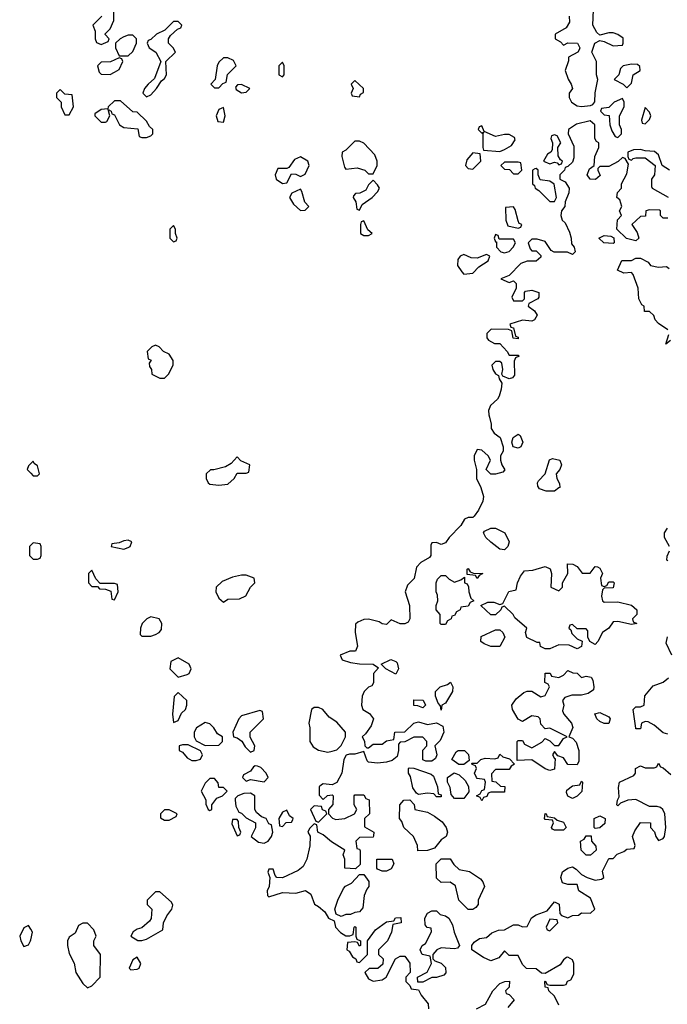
# Model space of a CAD drawing. Header units: inches. Extents: x 2701323 to 2964515, y 494916 to 722124.
# Tile 258 of 656: x 2819951 to 2822808, y 607410 to 611754. Entities that reach past the tile are written whole.
import ezdxf

# ---------------------------------------------------------------- set-up
doc = ezdxf.new("R2010")
doc.units = ezdxf.units.IN
doc.header["$MEASUREMENT"] = 0
for name, color, linetype in [('C8610', 7, 'Continuous'), ('C8620', 7, 'Continuous'), ('C8621', 7, 'Continuous')]:
    doc.layers.add(name, color=color, linetype=linetype)

msp = doc.modelspace()

# ---------------------------------------------------------------- linework, layer by layer
at = {"layer": 'C8610', "color": 2, "elevation": 2}
for points in [[(2820000, 609796), (2819990, 609786), (2819984.7, 609770), (2820000, 609753.1)], [(2820000, 609436), (2819994, 609430), (2819994, 609390), (2820000, 609384)], [(2820000, 607741.3), (2819990, 607758), (2819970, 607748), (2819951, 607710), (2819956, 607690), (2819970, 607664.7), (2819990, 607672), (2819999, 607690), (2820000, 607694.2)]]:
    msp.add_lwpolyline(points, dxfattribs=at)
at = {"layer": 'C8620', "color": 2, "elevation": 2}
for points in [[(2822023.2, 610000), (2822031, 609970), (2822031.3, 609950), (2822044.7, 609930), (2822071.3, 609910), (2822084.7, 609870), (2822084.7, 609850), (2822072, 609830), (2822072, 609810), (2822078, 609790), (2822091.3, 609768.7), (2822082, 609758), (2822050, 609748.7), (2822029.1, 609749.1), (2822008.7, 609770), (2822028, 609810), (2822018, 609830), (2821990, 609855.3), (2821970, 609858), (2821956, 609830), (2821956, 609810), (2821966, 609770), (2821966.8, 609730), (2821986, 609690), (2821998, 609650), (2821994, 609630), (2821976, 609590), (2821956, 609564), (2821950, 609558), (2821930, 609558), (2821914, 609550), (2821896.9, 609523.1), (2821846, 609470), (2821830, 609446), (2821810, 609438), (2821790, 609448), (2821770, 609446), (2821764.7, 609435.3), (2821764.7, 609390), (2821758.8, 609381.2), (2821721.4, 609358.6), (2821702, 609338), (2821690.7, 609289.3), (2821661.4, 609258.6), (2821651.3, 609230), (2821671.1, 609168.9), (2821672, 609110), (2821664.7, 609095.3), (2821650, 609088.7), (2821630, 609088), (2821590, 609106), (2821570, 609086), (2821550, 609088), (2821537.2, 609097.2), (2821490, 609108.7), (2821470, 609108), (2821443.6, 609096.4), (2821432.7, 609087.3), (2821431.3, 609050), (2821442, 608990), (2821432.7, 608967.3), (2821407.3, 608967.3), (2821364.7, 608950), (2821374, 608930), (2821410, 608918), (2821450, 608912), (2821511.1, 608911.1), (2821534, 608894), (2821512, 608870), (2821512, 608828), (2821504.7, 608815.3), (2821490, 608809), (2821471, 608790), (2821462, 608770), (2821458.8, 608730), (2821464.7, 608710), (2821493.7, 608693.7), (2821511.3, 608670), (2821501, 608639), (2821476.9, 608603.1), (2821462, 608590), (2821471.6, 608571.6), (2821474, 608550), (2821482, 608542), (2821490, 608542), (2821510, 608558), (2821550, 608558), (2821570, 608572), (2821602, 608578), (2821606, 608610), (2821650, 608612), (2821690, 608651), (2821710, 608656), (2821750, 608644.7), (2821790, 608652), (2821817.3, 608637.3), (2821822.8, 608610), (2821806.8, 608573.2), (2821782, 608550), (2821792, 608510), (2821785.4, 608494.6), (2821770, 608482), (2821743.1, 608483.1), (2821729, 608489), (2821729.1, 608530.9), (2821748, 608550), (2821748, 608570), (2821730, 608588), (2821690, 608588), (2821650, 608568), (2821630, 608566), (2821622, 608558), (2821622.8, 608530), (2821616, 608504), (2821594.4, 608485.6), (2821570, 608479), (2821530, 608474), (2821490, 608478), (2821484, 608484), (2821470, 608526), (2821430, 608514), (2821406, 608514), (2821391.1, 608508.9), (2821381, 608490), (2821372, 608430), (2821350.9, 608389.1), (2821330, 608378), (2821290, 608382), (2821282, 608378), (2821272, 608370), (2821272.7, 608332.7), (2821290, 608314), (2821308.4, 608331.6), (2821330, 608334), (2821334, 608330), (2821332, 608292), (2821314, 608270), (2821314, 608250), (2821331.6, 608231.6), (2821346, 608226), (2821386, 608230), (2821428, 608250), (2821438, 608270), (2821426, 608290), (2821426, 608330), (2821430, 608334), (2821470, 608334), (2821478, 608318), (2821492.7, 608312.7), (2821494, 608250), (2821472, 608230), (2821472.7, 608192.7), (2821514, 608170), (2821512.7, 608152.7), (2821510, 608148), (2821450, 608146), (2821434, 608130), (2821438, 608098), (2821450, 608094), (2821452.7, 608087.3), (2821452.7, 608027.3), (2821432, 608008), (2821386, 608010), (2821386, 608050), (2821378, 608070), (2821386, 608090), (2821326.6, 608126.6), (2821290, 608158), (2821266, 608170), (2821262, 608202), (2821250, 608206), (2821230, 608186), (2821222, 608170), (2821232, 608152), (2821230.9, 608109.1), (2821218, 608050), (2821202, 608018), (2821179.8, 608000.2), (2821110, 607968.7), (2821086, 607970), (2821078, 607978), (2821070, 608006), (2821050, 608006), (2821046.4, 607993.6), (2821054, 607970), (2821051, 607930), (2821042.8, 607910), (2821044.7, 607890), (2821050, 607884.7), (2821110, 607902.8), (2821170, 607901), (2821212, 607912), (2821236, 607896), (2821251.6, 607851.6), (2821270, 607842), (2821298, 607818), (2821314, 607790), (2821338, 607778), (2821344.7, 607750), (2821366.4, 607726.4), (2821390, 607712), (2821407.3, 607712.7), (2821422, 607718), (2821426, 607750), (2821430, 607754), (2821434, 607750), (2821434, 607710), (2821438, 607698), (2821454, 607690), (2821454, 607670), (2821450, 607666), (2821442, 607682), (2821430, 607686), (2821398, 607682), (2821394, 607650), (2821404.7, 607644.7), (2821419.6, 607619.6), (2821434, 607610), (2821438, 607598), (2821450, 607594), (2821486, 607630), (2821486, 607690), (2821521.2, 607738.8), (2821570, 607774), (2821602, 607778), (2821608.4, 607791.6), (2821632.7, 607792.7), (2821634, 607770), (2821598, 607762), (2821592, 607728), (2821574, 607690), (2821534, 607650), (2821534, 607630), (2821554, 607610), (2821552.7, 607587.3), (2821531.3, 607568.7), (2821492.7, 607567.3), (2821474, 607550), (2821490, 607522), (2821510, 607512), (2821550, 607518), (2821568, 607530), (2821608.9, 607611.1), (2821630, 607622), (2821650, 607622), (2821671.6, 607591.6), (2821674, 607550), (2821654, 607530), (2821654, 607510), (2821672.7, 607492.7), (2821678, 607478), (2821710, 607474), (2821722, 607450), (2821752.7, 607412.7), (2821754, 607390)], [(2820000, 609753.1), (2820010, 609742), (2820030, 609742), (2820038, 609750), (2820030, 609786), (2820015.3, 609795.3), (2820010, 609806), (2820000, 609796)], [(2822818, 609430), (2822795.3, 609470), (2822795.3, 609490), (2822809, 609511)], [(2820000, 609384), (2820010, 609374), (2820030, 609374), (2820042, 609378), (2820046, 609390), (2820046, 609430), (2820042, 609442), (2820010, 609446), (2820000, 609436)], [(2822810, 609366), (2822806, 609370), (2822807.3, 609387.3), (2822818, 609410)], [(2822828, 608950), (2822803.1, 609003.1), (2822809.2, 609030.8)], [(2822810, 608602), (2822790, 608608), (2822750, 608642), (2822723.6, 608656.4), (2822710, 608658), (2822694, 608650), (2822690, 608626), (2822670, 608626), (2822668.9, 608628.9), (2822658, 608710), (2822670, 608722), (2822690, 608722), (2822706, 608730), (2822709, 608771), (2822745.2, 608814.8), (2822790, 608831.3), (2822814, 608850)], [(2822330, 607406), (2822310, 607446), (2822286, 607470), (2822282, 607482), (2822270, 607486), (2822268, 607510), (2822270, 607514), (2822278, 607498), (2822290, 607494), (2822350, 607494), (2822362, 607498), (2822367.3, 607512.7), (2822382, 607518), (2822396.4, 607543.6), (2822395.3, 607590), (2822390, 607606), (2822370, 607618), (2822363.6, 607616.4), (2822350, 607606), (2822336, 607584), (2822270, 607546), (2822252.7, 607547.3), (2822230, 607566), (2822187.3, 607567.3), (2822170, 607586), (2822150, 607626), (2822110, 607626), (2822090, 607646), (2822064.7, 607615.3), (2822030, 607602), (2821997.2, 607617.2), (2821946, 607650), (2821946, 607670), (2821956.4, 607683.6), (2821980.4, 607699.6), (2822010, 607704.7), (2822034.6, 607725.4), (2822063.1, 607736.9), (2822090, 607738), (2822130, 607761), (2822150, 607761), (2822170, 607752), (2822190, 607754), (2822209, 607791), (2822230, 607804.7), (2822278, 607822), (2822310, 607862), (2822331.6, 607851.6), (2822334, 607810), (2822342, 607802), (2822370, 607792), (2822390, 607802), (2822416.4, 607803.6), (2822430, 607814), (2822470, 607812), (2822488, 607830), (2822470, 607878), (2822418, 607910), (2822410, 607938), (2822370, 607939), (2822345.2, 607945.2), (2822339, 607970), (2822345.6, 607994.4), (2822369, 608011), (2822390, 608016), (2822406.4, 608006.4), (2822430, 607982), (2822454, 607970), (2822490, 607958), (2822518, 607962), (2822528, 607970), (2822523.1, 607996.9), (2822550, 608054), (2822570, 608054), (2822587.3, 608072.7), (2822616.4, 608083.6), (2822630, 608094), (2822662, 608098), (2822666, 608110), (2822655.3, 608150), (2822664.7, 608175.3), (2822690, 608212), (2822734, 608210), (2822734, 608190), (2822751.6, 608171.6), (2822758, 608150), (2822770, 608132), (2822790, 608142), (2822795.3, 608150), (2822802, 608190), (2822798, 608250), (2822788, 608270), (2822778, 608278), (2822763.1, 608283.1), (2822730, 608282), (2822670, 608313.2), (2822634, 608310), (2822602, 608298), (2822590, 608286), (2822586, 608290), (2822588, 608310), (2822595.3, 608324.7), (2822593.6, 608366.4), (2822598, 608390), (2822660.4, 608419.6), (2822668, 608430), (2822668, 608450), (2822690, 608462), (2822710, 608454), (2822750, 608454), (2822762, 608458), (2822770, 608474), (2822778, 608458), (2822790, 608454), (2822823.6, 608423.6)], [(2820000, 607694.2), (2820008, 607728), (2820000, 607741.3)], [(2821966, 607390), (2822006, 607410), (2822038, 607470), (2822070, 607502), (2822091.3, 607511.3), (2822111.6, 607511.6), (2822110, 607486), (2822094, 607470), (2822098, 607458), (2822110, 607454), (2822132, 607430), (2822104.7, 607395.3)]]:
    msp.add_lwpolyline(points, dxfattribs=at)
for points in [[(2822150, 609864), (2822128.9, 609868.9), (2822122, 609890), (2822128.7, 609910), (2822150, 609924.7), (2822159.8, 609919.8), (2822171, 609890), (2822162, 609870)], [(2820910, 609826), (2820884.7, 609795.3), (2820858.8, 609781.2), (2820807.3, 609767.3), (2820792.7, 609767.3), (2820774, 609750), (2820774, 609730), (2820782, 609710), (2820790, 609704.7), (2820830, 609701), (2820870, 609704.7), (2820898, 609730), (2820910, 609754), (2820950, 609754), (2820962, 609758), (2820966, 609790), (2820927.3, 609807.3)], [(2822273.6, 609673.6), (2822244.7, 609684.7), (2822236.4, 609696.4), (2822235.3, 609710), (2822240.2, 609719.8), (2822268.7, 609750), (2822288.4, 609811.6), (2822302, 609818), (2822334, 609810), (2822342, 609790), (2822334, 609770), (2822318, 609750), (2822321, 609730), (2822332.7, 609707.3), (2822334, 609690), (2822330, 609688), (2822310, 609674)], [(2822090, 609415.3), (2822070, 609418), (2822029.1, 609449.1), (2822008, 609470), (2821998, 609490), (2822002, 609498), (2822030, 609511.3), (2822050, 609511.3), (2822092, 609490), (2822111.3, 609450), (2822104.7, 609430)], [(2820430, 609458), (2820410, 609455.3), (2820390, 609446), (2820358, 609442), (2820354, 609430), (2820410, 609418), (2820430, 609424.7), (2820438, 609430), (2820446, 609450)], [(2822432.7, 609312.7), (2822467.3, 609312.7), (2822490, 609342), (2822499.6, 609339.6), (2822510, 609334), (2822522, 609310), (2822514, 609290), (2822518, 609258), (2822530, 609254), (2822542, 609258), (2822550, 609274), (2822570, 609274), (2822574, 609270), (2822570, 609248), (2822530, 609246), (2822522, 609238), (2822518, 609210), (2822522, 609190), (2822530, 609184.7), (2822590, 609186), (2822650.8, 609170.8), (2822674, 609150), (2822674, 609130), (2822654, 609110), (2822658, 609098), (2822674, 609090), (2822650, 609086), (2822590, 609099), (2822570, 609098), (2822550.8, 609069.2), (2822522, 609050), (2822502, 609010), (2822490, 608998), (2822466, 609010), (2822458, 609030), (2822458, 609058), (2822450, 609066), (2822410, 609066), (2822390, 609086), (2822378, 609082), (2822374, 609070), (2822382, 609062), (2822386.4, 609046.4), (2822410, 609022), (2822432.7, 609012.7), (2822430, 608988), (2822410, 608978), (2822374.6, 608994.6), (2822330, 608995.3), (2822290, 608978), (2822270, 608978), (2822248.9, 608988.9), (2822246, 609006), (2822234, 609006), (2822188.9, 609028.9), (2822182, 609050), (2822188, 609070), (2822135.3, 609115.3), (2822128, 609130), (2822090, 609166), (2822078, 609162), (2822074, 609150), (2822050, 609128), (2822030, 609128), (2821986, 609170), (2822016.4, 609183.6), (2822043.6, 609183.6), (2822070, 609174), (2822082, 609178), (2822108.9, 609231.1), (2822142, 609238), (2822148, 609270), (2822160.4, 609299.6), (2822178, 609322), (2822214.6, 609325.4), (2822270, 609342), (2822291.3, 609331.3), (2822298, 609310), (2822294, 609250), (2822330, 609234), (2822346, 609250), (2822346, 609270), (2822368.7, 609310), (2822367.3, 609352.7), (2822391.6, 609351.6), (2822410, 609342)], [(2820270, 609326), (2820254, 609310), (2820254, 609270), (2820270, 609254), (2820294, 609254), (2820303.6, 609243.6), (2820330, 609242), (2820352.7, 609232.7), (2820358, 609198), (2820370, 609194), (2820386, 609230), (2820382, 609262), (2820370, 609266), (2820306, 609266), (2820287.3, 609287.3)], [(2820950, 609304), (2820930, 609304), (2820890, 609294), (2820844.5, 609275.5), (2820818, 609250), (2820816, 609230), (2820830, 609202), (2820850, 609184.7), (2820870, 609198), (2820920.4, 609199.6), (2820948.4, 609211.6), (2820969.1, 609250.9), (2820988, 609270), (2820986, 609290)], [(2821870, 609272), (2821898, 609282), (2821914, 609294), (2821914, 609270), (2821924.7, 609264.7), (2821931.6, 609251.6), (2821932, 609230), (2821942, 609202), (2821954, 609190), (2821938, 609182), (2821930, 609166), (2821898, 609162), (2821894, 609150), (2821878, 609142), (2821870, 609126), (2821858, 609122), (2821854, 609110), (2821838, 609102), (2821830, 609086), (2821810, 609086), (2821806, 609090), (2821806, 609130), (2821788, 609150), (2821788, 609170), (2821795.3, 609190), (2821794.6, 609214.6), (2821788.7, 609230), (2821788.9, 609268.9), (2821794.6, 609285.4), (2821810, 609302), (2821830, 609302), (2821845.4, 609285.4)], [(2821970, 609288), (2821962, 609302), (2821926, 609306), (2821926, 609330), (2821930, 609332), (2821938, 609318), (2821952.7, 609312.7), (2821994, 609310), (2821978, 609302)], [(2820530, 609119), (2820512, 609110), (2820492, 609090), (2820484.7, 609070), (2820482, 609042), (2820490, 609034), (2820530, 609034), (2820550, 609042), (2820566, 609050), (2820576.4, 609063.6), (2820578, 609090), (2820566, 609110)], [(2822030, 608988.7), (2822000.4, 609000.4), (2821986, 609010), (2821987.3, 609032.7), (2822050, 609062), (2822070, 609062), (2822082, 609050), (2822091.3, 609030), (2822070, 608988.7)], [(2820650, 608938), (2820618, 608922), (2820614, 608890), (2820650, 608854), (2820690, 608864.7), (2820698, 608870), (2820708, 608890), (2820698, 608910)], [(2821610, 608866), (2821566, 608890), (2821546, 608910), (2821588.9, 608931.1), (2821610, 608922), (2821616, 608916), (2821622, 608890)], [(2822430, 608852), (2822450, 608858), (2822472.7, 608852.7), (2822479.6, 608839.6), (2822484.7, 608810), (2822482, 608798), (2822458.8, 608781.2), (2822430, 608774), (2822386.4, 608773.6), (2822356.9, 608763.1), (2822346, 608750), (2822352, 608730), (2822345.4, 608705.4), (2822352, 608690), (2822386, 608650), (2822390.9, 608630.9), (2822374, 608590), (2822390, 608584.7), (2822406.4, 608566.4), (2822418, 608530), (2822418, 608482), (2822410, 608466), (2822370, 608468), (2822350, 608498), (2822326, 608506), (2822310, 608526), (2822302, 608510), (2822310, 608494), (2822314, 608494), (2822310, 608448), (2822290, 608442), (2822269.3, 608449.3), (2822210, 608488), (2822146, 608486), (2822146, 608570), (2822150, 608574), (2822170, 608574), (2822178, 608558), (2822210, 608542), (2822254, 608566), (2822270, 608582), (2822290, 608572), (2822310, 608552), (2822330, 608552), (2822350, 608582), (2822366, 608590), (2822290, 608628), (2822270, 608626), (2822250, 608646), (2822248, 608670), (2822239, 608679), (2822210, 608682), (2822170, 608658), (2822150, 608668), (2822126, 608710), (2822122, 608730), (2822142, 608758), (2822174.6, 608785.4), (2822190, 608792), (2822210, 608792), (2822250, 608766), (2822270, 608772), (2822288.7, 608810), (2822282, 608822), (2822268, 608830), (2822269.1, 608870.9), (2822291.1, 608871.1), (2822298, 608858), (2822330, 608852), (2822350, 608862), (2822370, 608882), (2822392, 608872), (2822410, 608871.3)], [(2821810, 608708), (2821807.3, 608727.3), (2821798, 608738), (2821786, 608770), (2821786, 608790), (2821806, 608810), (2821839, 608821), (2821851.1, 608831.1), (2821862, 608810), (2821861, 608790), (2821830, 608738), (2821814, 608730)], [(2820650, 608786), (2820632.7, 608767.3), (2820624.7, 608690), (2820630, 608654), (2820650, 608662), (2820665.2, 608694.8), (2820682, 608710), (2820688, 608730), (2820688, 608750)], [(2821730, 608718), (2821707.3, 608727.3), (2821690, 608728), (2821690, 608754), (2821731.3, 608751.3), (2821742, 608730)], [(2821010, 608706), (2820930, 608682), (2820918, 608670), (2820892, 608610), (2820894, 608590), (2820910, 608586), (2820931.1, 608571.1), (2820946.4, 608546.4), (2820970, 608522), (2820986, 608530), (2820988, 608550), (2820968.4, 608588.4), (2820968, 608610), (2821026, 608670), (2821022, 608702)], [(2821270, 608719), (2821250, 608719), (2821238, 608710), (2821226, 608650), (2821231.3, 608630), (2821231, 608570), (2821246, 608546), (2821270, 608531), (2821310, 608522.8), (2821330, 608526.8), (2821350, 608532), (2821368.9, 608551.1), (2821388.7, 608590), (2821388.7, 608610), (2821350, 608655.3), (2821316.4, 608676.4), (2821288, 608710)], [(2822530, 608648.7), (2822510, 608658), (2822498, 608670), (2822489.1, 608690.9), (2822510, 608698), (2822550, 608678), (2822556, 608670), (2822550, 608649)], [(2820770, 608654), (2820731.3, 608630), (2820721, 608610), (2820721, 608590), (2820730, 608572), (2820770, 608552), (2820830, 608554), (2820846, 608570), (2820846, 608590), (2820823.1, 608603.1), (2820808, 608630), (2820790, 608648)], [(2820670, 608555.3), (2820654, 608550), (2820654, 608530), (2820670, 608522), (2820690, 608498), (2820710, 608486), (2820730, 608486), (2820748.4, 608491.6), (2820758, 608510), (2820748.4, 608528.4), (2820694.6, 608554.6)], [(2821910, 608468), (2821888.4, 608468.4), (2821858, 608490), (2821876.4, 608523.6), (2821886, 608530), (2821914, 608530), (2821931.6, 608511.6), (2821934, 608486)], [(2821990, 608308), (2821982, 608322), (2821966, 608330), (2821982, 608338), (2821990, 608354), (2822002, 608358), (2822006, 608390), (2822002, 608402), (2821970, 608406), (2821966, 608410), (2821958, 608430), (2821966, 608450), (2821962, 608462), (2821947.3, 608467.3), (2821946, 608474), (2821970, 608474), (2821986, 608490), (2822004.7, 608495.3), (2822047.3, 608492.7), (2822062, 608498), (2822070, 608514), (2822082, 608502), (2822112.7, 608492.7), (2822134, 608470), (2822119.6, 608460.4), (2822110, 608446), (2822050, 608446), (2822032.7, 608427.3), (2822034, 608394), (2822051.6, 608391.6), (2822072.7, 608372.7), (2822091.3, 608371.3), (2822090, 608346), (2822030, 608346), (2822018, 608342), (2822012.7, 608327.3), (2821998, 608322)], [(2820990, 608462), (2820982.8, 608457.2), (2820970, 608438), (2820938, 608422), (2820934, 608410), (2820950, 608394), (2820970, 608402), (2821030, 608392), (2821048, 608410), (2821038, 608430), (2821014.6, 608454.6), (2821000.4, 608460.4)], [(2821790, 608326), (2821778, 608338), (2821750, 608342), (2821710, 608335.3), (2821701.2, 608341.2), (2821685.2, 608365.2), (2821675.3, 608415.3), (2821666, 608430), (2821666, 608450), (2821670, 608454), (2821690, 608452), (2821766, 608426), (2821776.9, 608416.9), (2821794, 608370), (2821798, 608338), (2821810, 608334), (2821810, 608326)], [(2821870, 608318), (2821855.3, 608335.3), (2821850, 608366), (2821838, 608390), (2821838, 608410), (2821868.4, 608431.6), (2821890, 608422), (2821916.9, 608396.9), (2821931.6, 608371.6), (2821932, 608348), (2821910, 608318)], [(2820810, 608406), (2820790, 608406), (2820770, 608386), (2820752, 608350), (2820771.6, 608311.6), (2820772.7, 608292.7), (2820782, 608270), (2820790, 608264.7), (2820798, 608270), (2820798, 608290), (2820821.2, 608318.8), (2820846, 608330), (2820866, 608350), (2820850, 608366), (2820830, 608366), (2820827.3, 608387.3)], [(2822390, 608318), (2822370, 608328), (2822364, 608344), (2822365.2, 608354.8), (2822390, 608374), (2822422, 608378), (2822430, 608394), (2822434, 608390), (2822431.6, 608348.4), (2822410, 608328)], [(2820970, 608342), (2820939.6, 608340.4), (2820914, 608330), (2820902, 608318), (2820902, 608310), (2820904.7, 608284.7), (2820918, 608258), (2820930, 608254), (2820950, 608232), (2820992, 608210), (2820991.1, 608188.9), (2820972, 608150), (2821005.2, 608125.2), (2821030, 608121), (2821048, 608130), (2821062, 608150), (2821068, 608170), (2821062, 608202), (2821050, 608206), (2821038, 608230), (2821017.2, 608237.2), (2820996, 608256), (2820989, 608270), (2820988, 608330)], [(2821707.3, 608087.3), (2821706, 608110), (2821688, 608150), (2821646, 608190), (2821636.4, 608216.4), (2821626, 608230), (2821628, 608290), (2821646, 608310), (2821671.6, 608311.6), (2821691.6, 608291.6), (2821694, 608270), (2821750, 608258), (2821780.7, 608240.7), (2821814.8, 608214.8), (2821832, 608190), (2821838, 608170), (2821832, 608150), (2821810, 608135.3), (2821781, 608099), (2821750, 608088.7)], [(2820610, 608268), (2820590, 608268), (2820572, 608250), (2820572.7, 608232.7), (2820590, 608222), (2820610, 608222), (2820642, 608238), (2820646, 608250)], [(2821130, 608266), (2821110, 608258), (2821094, 608230), (2821098, 608198), (2821110, 608194), (2821127.3, 608212.7), (2821150, 608214), (2821156.4, 608223.6), (2821158, 608230), (2821142, 608242)], [(2821250, 608286), (2821234, 608270), (2821258, 608218), (2821270, 608214), (2821306, 608250), (2821302, 608262), (2821287.3, 608267.3), (2821282, 608282)], [(2822310, 608178), (2822302, 608182), (2822298, 608190), (2822306, 608210), (2822302, 608222), (2822270, 608226), (2822266, 608230), (2822268.9, 608251.1), (2822274, 608250), (2822278, 608238), (2822310, 608232), (2822322, 608222), (2822350, 608214), (2822362, 608190), (2822350, 608178)], [(2820910, 608226), (2820890, 608226), (2820886.4, 608206.4), (2820910, 608154), (2820922, 608158), (2820926, 608170), (2820918, 608190), (2820916.4, 608216.4)], [(2822490, 608186), (2822486, 608190), (2822486, 608230), (2822510, 608242), (2822534, 608230), (2822532.7, 608207.3), (2822510, 608188)], [(2822450, 608068), (2822428.7, 608090), (2822426, 608130), (2822442, 608138), (2822450, 608154), (2822472.7, 608152.7), (2822474, 608130), (2822492.7, 608107.3), (2822494, 608090), (2822470, 608068)], [(2821550, 607998), (2821530, 608006), (2821526, 608010), (2821526, 608050), (2821594, 608050), (2821602, 608030), (2821590, 608008), (2821570, 607998)], [(2821950, 607828), (2821930, 607828.7), (2821889.2, 607869.2), (2821873.2, 607933.2), (2821850, 607948.7), (2821810, 607948), (2821790, 607966), (2821788.7, 608030), (2821810, 608052), (2821850, 608052), (2821867.1, 608027.1), (2821890, 608004.7), (2821935.3, 607995.3), (2821983.6, 607963.6), (2821994, 607950), (2822002, 607930), (2821974, 607870), (2821974, 607850), (2821963.6, 607836.4)], [(2821370, 607798), (2821347.3, 607807.3), (2821342, 607830), (2821354, 607870), (2821379, 607921), (2821389, 607931), (2821415.5, 607944.5), (2821450, 607982), (2821470, 607982), (2821491.6, 607951.6), (2821492, 607930), (2821482, 607918), (2821471.3, 607890), (2821464.7, 607835.3), (2821450, 607818), (2821430, 607815.3), (2821410, 607806), (2821390, 607806)], [(2820570, 607906), (2820550, 607906), (2820514, 607870), (2820514, 607850), (2820534, 607830), (2820531.6, 607788.4), (2820523.6, 607776.4), (2820490, 607748), (2820470, 607742), (2820452, 607730), (2820442, 607710), (2820471.6, 607691.6), (2820490, 607691.3), (2820510, 607698), (2820582, 607738), (2820586, 607770), (2820600.2, 607799.8), (2820622, 607830), (2820627.3, 607847.3), (2820620.4, 607860.4)], [(2821870, 607655.3), (2821810, 607659), (2821792, 607650), (2821774, 607630), (2821774, 607610), (2821782, 607602), (2821810, 607592), (2821830, 607572), (2821831.6, 607548.4), (2821822, 607538), (2821790, 607528.7), (2821770, 607528), (2821730, 607508), (2821707.3, 607507.3), (2821706, 607530), (2821748.4, 607551.6), (2821768, 607590), (2821762, 607622), (2821726, 607630), (2821718, 607650), (2821726, 607670), (2821742, 607678), (2821768, 607730), (2821766, 607746), (2821748.4, 607748.4), (2821740.4, 607760.4), (2821738, 607790), (2821750, 607812), (2821770, 607822), (2821790, 607822), (2821806, 607806), (2821830, 607801), (2821844.7, 607790), (2821860.7, 607760.7), (2821868.2, 607728.2), (2821892, 607670), (2821882, 607658)], [(2822290, 607786), (2822274, 607750), (2822278, 607738), (2822290, 607734), (2822326, 607770), (2822322, 607782)], [(2820250, 607768), (2820230, 607768), (2820210, 607758), (2820196, 607724), (2820170, 607706), (2820162, 607690), (2820162, 607670), (2820170, 607634), (2820191.6, 607591.6), (2820198, 607550), (2820230, 607502), (2820250, 607482), (2820270, 607492), (2820306, 607530), (2820308, 607630), (2820278, 607670), (2820278, 607690), (2820288, 607710), (2820278, 607738)], [(2820470, 607618), (2820450, 607606), (2820434, 607570), (2820442, 607562), (2820470, 607564.7), (2820478, 607570), (2820486, 607590)]]:
    msp.add_lwpolyline(points, close=True, dxfattribs=at)
at = {"layer": 'C8621', "color": 2, "elevation": 2}
for points in [[(2820314, 611770), (2820274, 611730), (2820283.6, 611703.6), (2820284.7, 611670), (2820290, 611654), (2820310, 611644.7), (2820342, 611658), (2820346, 611670), (2820328.4, 611688.4), (2820328.4, 611691.6), (2820350, 611714), (2820366, 611750), (2820366, 611790)], [(2822374.8, 611770), (2822376.8, 611743.2), (2822362, 611718), (2822314, 611690), (2822314, 611670), (2822336.9, 611656.9), (2822350, 611642), (2822370, 611652), (2822412, 611650), (2822422, 611630), (2822419.6, 611620.4), (2822414, 611610), (2822372, 611588), (2822372, 611572), (2822358, 611530), (2822370.9, 611490.9), (2822384.7, 611470), (2822390.7, 611450.7), (2822376, 611430), (2822376, 611410), (2822386, 611390), (2822410, 611374), (2822430, 611370.7), (2822470, 611376), (2822480.4, 611379.6), (2822489, 611391), (2822489.4, 611430.6), (2822502, 611490), (2822495.3, 611510), (2822495.3, 611570), (2822475.3, 611610), (2822488, 611650), (2822510, 611662), (2822530, 611658), (2822570, 611638), (2822610, 611642), (2822614, 611650), (2822612.9, 611672.9), (2822590, 611688.7), (2822570, 611695.3), (2822550, 611695.3), (2822510, 611686), (2822498, 611698), (2822479, 611730), (2822483.1, 611796.9)], [(2822810, 610878), (2822790, 610878), (2822778, 610890), (2822778, 610910), (2822773.6, 610913.6), (2822730, 610915.3), (2822714, 610910), (2822712.7, 610887.3), (2822690, 610886), (2822652, 610850), (2822675.3, 610815.3), (2822682, 610790), (2822670, 610778), (2822628.7, 610788.7), (2822586, 610830), (2822588.9, 610871.1), (2822606, 610890), (2822598, 610910), (2822608, 610930), (2822599, 610959), (2822586, 610970), (2822588.4, 610991.6), (2822606, 611010), (2822606, 611030), (2822630, 611074), (2822636.4, 611116.4), (2822622, 611142), (2822610, 611146), (2822591.6, 611128.4), (2822550, 611106), (2822510, 611106), (2822502, 611098), (2822502, 611090), (2822512.7, 611067.3), (2822491.6, 611048.4), (2822468, 611050), (2822455.3, 611070), (2822464.7, 611095.3), (2822486, 611110), (2822488, 611150), (2822506, 611190), (2822506, 611210), (2822496.4, 611216.4), (2822488.7, 611230), (2822488, 611290), (2822468.4, 611308.4), (2822407.5, 611292.5), (2822372, 611270), (2822371.3, 611250), (2822395.3, 611195.3), (2822395.3, 611144.7), (2822390, 611126), (2822370, 611106), (2822358, 611102), (2822354, 611090), (2822334, 611070), (2822334, 611050), (2822358, 611038), (2822374.8, 611010), (2822374, 610990), (2822358, 610950), (2822356, 610930), (2822342, 610910), (2822338, 610890), (2822344.7, 610870), (2822358, 610858), (2822376.8, 610816.8), (2822384.7, 610790), (2822385.4, 610765.4), (2822398, 610750), (2822402, 610730), (2822390, 610718), (2822368.4, 610728.4), (2822308.7, 610728.7), (2822295.3, 610735.3), (2822270, 610775.3), (2822234, 610786), (2822210, 610786), (2822194, 610770), (2822203.6, 610743.6), (2822210, 610734), (2822230, 610734), (2822250, 610714), (2822250, 610706), (2822230, 610688), (2822190, 610688), (2822162, 610678), (2822110, 610626), (2822074, 610610), (2822110, 610594), (2822130, 610602), (2822142, 610590), (2822142, 610570), (2822122, 610530), (2822130, 610514), (2822170, 610514), (2822178, 610522), (2822178, 610550), (2822183.1, 610556.9), (2822210, 610561), (2822242, 610550), (2822242, 610530), (2822236.9, 610523.1), (2822198, 610502), (2822194, 610490), (2822222, 610470), (2822234, 610450), (2822222, 610430), (2822210, 610424), (2822170, 610428.7), (2822114, 610410), (2822118, 610398), (2822130, 610394), (2822138, 610358), (2822150, 610354), (2822150, 610346), (2822128.9, 610348.9), (2822122, 610382), (2822107.3, 610387.3), (2822031.6, 610388.4), (2822012, 610370), (2822012, 610350), (2822019.6, 610339.6), (2822046, 610326), (2822070, 610324.7), (2822102, 610290), (2822110, 610274), (2822150, 610274), (2822154, 610270), (2822138, 610262), (2822132.7, 610247.3), (2822134.4, 610185.6), (2822125.4, 610174.6), (2822111.1, 610168.9), (2822082, 610182), (2822078, 610190), (2822082, 610210), (2822078, 610238), (2822070, 610246), (2822050, 610246), (2822034, 610230), (2822038, 610210), (2822050, 610192), (2822063.6, 610183.6), (2822066, 610170), (2822078, 610150), (2822076, 610124), (2822066.8, 610093.2), (2822059.8, 610080.2), (2822027.9, 610052.1), (2822018.8, 610030), (2822020.7, 610010), (2822023.2, 610000)], [(2822818, 611090), (2822786, 611110), (2822770, 611158), (2822752.5, 611172.5), (2822710, 611175.3), (2822690, 611182), (2822659.6, 611180.4), (2822634, 611170), (2822634, 611150), (2822638, 611138), (2822650, 611134), (2822658, 611142), (2822670, 611144.7), (2822710, 611144.7), (2822754, 611110), (2822751.3, 611070), (2822738.8, 611050), (2822738, 611018), (2822742, 611010), (2822811.6, 610971.6)], [(2822810, 610386), (2822770, 610414), (2822754, 610430), (2822748.4, 610448.4), (2822730, 610466), (2822707.3, 610467.3), (2822706, 610490), (2822696.4, 610496.4), (2822683.1, 610523.1), (2822679, 610570), (2822658, 610630), (2822650, 610638), (2822616.4, 610636.4), (2822589, 610649), (2822608, 610692), (2822650, 610692), (2822670, 610702), (2822690, 610702), (2822723.6, 610683.6), (2822734, 610670), (2822770, 610662.8), (2822804.7, 610664.7), (2822816, 610656)], [(2822822, 610338), (2822802, 610322), (2822815.3, 610364.7)]]:
    msp.add_lwpolyline(points, dxfattribs=at)
for points in [[(2820650, 611746), (2820630, 611746), (2820592, 611708), (2820554, 611690), (2820530, 611666), (2820518, 611662), (2820514, 611650), (2820522, 611630), (2820551.1, 611611.1), (2820574, 611570), (2820546, 611494), (2820518, 611470), (2820502, 611450), (2820494, 611430), (2820510, 611414), (2820530, 611422), (2820555.3, 611450), (2820576.4, 611483.6), (2820590, 611494), (2820598, 611510), (2820595.3, 611570), (2820638, 611610), (2820628, 611630), (2820608, 611650), (2820608, 611670), (2820616.4, 611683.6), (2820647.3, 611712.7), (2820662, 611718), (2820666, 611730)], [(2820450, 611686), (2820430, 611686), (2820410, 611678), (2820394, 611670), (2820374, 611650), (2820374, 611630), (2820390, 611594), (2820430, 611594), (2820450, 611614), (2820466, 611650), (2820466, 611670)], [(2820390, 611586), (2820352, 611568), (2820310, 611566), (2820294, 611550), (2820302, 611522), (2820310, 611514), (2820350, 611512), (2820370, 611522), (2820390, 611534), (2820406, 611570), (2820402, 611582)], [(2820870, 611586), (2820850, 611586), (2820830, 611566), (2820822, 611550), (2820814, 611490), (2820794, 611470), (2820810, 611454), (2820830, 611454), (2820847.3, 611472.7), (2820862, 611478), (2820868.4, 611511.6), (2820906, 611550), (2820894, 611574)], [(2821110, 611566), (2821094, 611550), (2821094, 611510), (2821110, 611502), (2821118, 611510), (2821118, 611550)], [(2822650, 611558), (2822614, 611550), (2822602, 611538), (2822594, 611510), (2822574, 611490), (2822614, 611470), (2822630, 611454), (2822650, 611474), (2822658, 611510), (2822688, 611530), (2822687.3, 611547.3), (2822676.4, 611556.4)], [(2820930, 611468), (2820912.7, 611467.3), (2820903.6, 611456.4), (2820905.4, 611445.4), (2820930, 611432), (2820950, 611434), (2820966, 611450)], [(2821430, 611486), (2821414, 611470), (2821422, 611450), (2821414, 611430), (2821418, 611418), (2821450, 611414), (2821455.3, 611424.7), (2821467.3, 611432.7), (2821468, 611450)], [(2820130, 611446), (2820114, 611430), (2820114, 611410), (2820134, 611390), (2820134, 611370), (2820150, 611334), (2820170, 611334), (2820188, 611370), (2820182, 611422), (2820150, 611426)], [(2820396.4, 611396.4), (2820370, 611395.3), (2820342, 611370), (2820339.6, 611360.4), (2820310, 611358), (2820282, 611338), (2820282, 611330), (2820310, 611302), (2820330, 611302), (2820335.3, 611304.7), (2820348, 611330), (2820342, 611358), (2820354, 611350), (2820358, 611338), (2820370, 611334), (2820392, 611290), (2820410, 611278), (2820472.7, 611272.7), (2820478, 611238), (2820490, 611234), (2820510, 611234), (2820530, 611242), (2820538, 611250), (2820538, 611270), (2820523.1, 611283.1), (2820510, 611306), (2820470, 611346), (2820450, 611348)], [(2822610, 611406), (2822574, 611390), (2822550, 611366), (2822518, 611362), (2822514, 611350), (2822530, 611334), (2822551.6, 611331.6), (2822554, 611290), (2822563.6, 611263.6), (2822578, 611238), (2822590, 611234), (2822606, 611250), (2822606, 611270), (2822598, 611290), (2822598, 611330), (2822618, 611370), (2822618, 611390)], [(2820850, 611366), (2820830, 611358), (2820818, 611330), (2820825.4, 611305.4), (2820850, 611302), (2820857.2, 611330)], [(2822710, 611366), (2822694, 611310), (2822698, 611298), (2822710, 611294), (2822730, 611314), (2822735.3, 611330), (2822730, 611346)], [(2821990, 611286), (2821978, 611282), (2821974, 611270), (2821990, 611254), (2821998, 611258), (2821994, 611250), (2821994, 611190), (2821998, 611178), (2822070, 611172), (2822090, 611182), (2822120.4, 611199.6), (2822136.4, 611223.6), (2822134.6, 611234.6), (2822110, 611248), (2822090, 611248), (2822050, 611238), (2822000.4, 611260.4)], [(2822310, 611246), (2822298, 611242), (2822294, 611230), (2822302, 611210), (2822299.6, 611180.4), (2822294, 611170), (2822279.6, 611160.4), (2822262, 611130), (2822290, 611118), (2822310, 611124.7), (2822322, 611122), (2822330, 611114), (2822342, 611118), (2822346, 611130), (2822336.4, 611136.4), (2822327.3, 611152.7), (2822326, 611190), (2822338, 611210), (2822322, 611242)], [(2821450, 611218), (2821430, 611218), (2821390, 611178), (2821374, 611170), (2821372, 611150), (2821383.6, 611103.6), (2821390, 611094), (2821439.8, 611099.8), (2821474, 611090), (2821490, 611074), (2821510, 611074), (2821528, 611110), (2821528.7, 611130), (2821518, 611158), (2821468.9, 611208.9)], [(2821950, 611166), (2821923.6, 611136.4), (2821918, 611110), (2821930, 611098), (2821950, 611094), (2821986, 611130), (2821982, 611162)], [(2821190, 611149), (2821163.5, 611136.5), (2821138, 611102), (2821130, 611098), (2821090, 611098), (2821078, 611070), (2821082, 611050), (2821110, 611032), (2821130, 611034), (2821150, 611074), (2821170, 611072), (2821190, 611062), (2821210, 611072), (2821228.7, 611110), (2821222, 611130)], [(2822150, 611126), (2822090, 611126), (2822074, 611110), (2822090, 611094), (2822112.7, 611092.7), (2822130, 611074), (2822150, 611074), (2822166, 611090), (2822162, 611122)], [(2822230, 611098), (2822223.6, 611096.4), (2822214, 611090), (2822214, 611030), (2822222, 611022), (2822224.7, 611010), (2822241, 611001), (2822290, 610951.3), (2822310, 610952), (2822319, 610970), (2822308.9, 611028.9), (2822290, 611042), (2822248, 611048), (2822238, 611070), (2822238, 611090)], [(2821510, 611046), (2821490, 611026), (2821478, 611002), (2821451.6, 610988.4), (2821432.7, 610987.3), (2821423.6, 610976.4), (2821422, 610970), (2821434, 610950), (2821438, 610918), (2821450, 610914), (2821462, 610938), (2821506, 610970), (2821530, 610994), (2821538, 611010), (2821530, 611026)], [(2821190, 611006), (2821151.6, 610988.4), (2821142, 610970), (2821159.6, 610939.6), (2821190, 610912), (2821210, 610914), (2821226, 610930), (2821208.4, 610948.4), (2821196.4, 610996.4)], [(2822130, 610928), (2822094, 610926), (2822096, 610870), (2822104.7, 610844.7), (2822150, 610834), (2822162, 610838), (2822166, 610850), (2822155.3, 610855.3), (2822150, 610866), (2822137.2, 610917.2)], [(2821470, 610866), (2821458, 610862), (2821454, 610850), (2821454, 610810), (2821470, 610802), (2821490, 610802), (2821506, 610810), (2821487.3, 610827.3)], [(2820630, 610846), (2820614, 610830), (2820614, 610790), (2820630, 610774), (2820642, 610778), (2820646, 610790), (2820638, 610810), (2820638, 610830)], [(2822050, 610806), (2822044.7, 610790), (2822050, 610774), (2822054, 610774), (2822054, 610750), (2822074, 610730), (2822090, 610726), (2822110, 610732), (2822128, 610750), (2822138, 610770), (2822130, 610786), (2822066, 610786), (2822062, 610802)], [(2822570, 610766), (2822528.9, 610768.9), (2822506, 610790), (2822530, 610802), (2822559.6, 610799.6), (2822572, 610792), (2822574, 610770)], [(2822010, 610718), (2821970, 610702), (2821943.1, 610703.1), (2821910, 610718), (2821894, 610710), (2821883.6, 610696.4), (2821882, 610670), (2821902, 610642), (2821910, 610632), (2821950, 610636), (2821976.5, 610663.5), (2822018, 610690), (2822026, 610710)], [(2820550, 610318), (2820534, 610310), (2820514, 610290), (2820518, 610258), (2820531.3, 610251.3), (2820522, 610238), (2820523.6, 610223.6), (2820532, 610210), (2820534, 610190), (2820570, 610172), (2820590, 610172), (2820608, 610190), (2820628, 610230), (2820628, 610250), (2820610, 610278), (2820586, 610290), (2820566, 610310)]]:
    msp.add_lwpolyline(points, close=True, dxfattribs=at)

doc.saveas('drawing.dxf')
